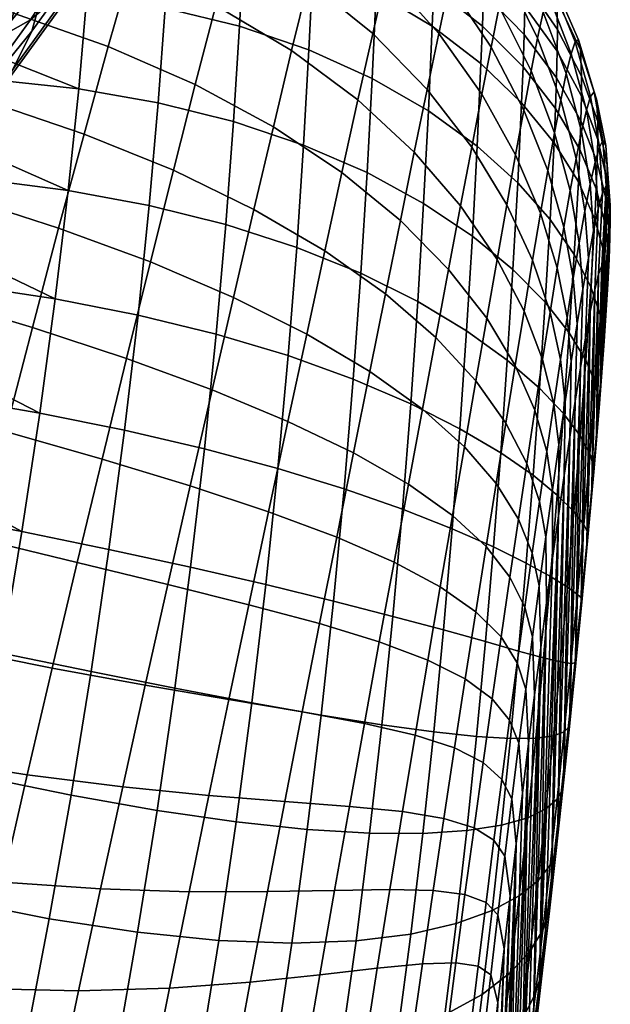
# Model space of a CAD drawing. Extents: x -120 to 2831, y -92 to 75.
# Tile 272 of 643: x 1538 to 1548, y -61 to -43. Entities that reach past the tile are written whole.
import ezdxf

# ---------------------------------------------------------------- set-up
doc = ezdxf.new("R2010")
doc.units = 0
doc.layers.add('GLASS', color=18, linetype='CONTINUOUS')

msp = doc.modelspace()

# ---------------------------------------------------------------- meshes
at = {"layer": 'GLASS'}
mesh = msp.add_polyface(dxfattribs=at)
corners = [(1535.63, -40.033, 23.11), (1533.331, -42.575, 21.414), (1532.812, -41.062, 19.891), (1535.089, -38.544, 21.571), (1535.993, -41.416, 24.721), (1533.679, -43.976, 23.013), (1536.187, -42.683, 26.374), (1533.864, -45.252, 24.66), (1536.224, -43.827, 28.043), (1533.899, -46.399, 26.327), (1537.724, -37.448, 24.829), (1537.163, -35.985, 23.273), (1538.101, -38.814, 26.451), (1538.303, -40.072, 28.111), (1538.343, -41.212, 29.782), (1538.23, -42.269, 31.504), (1536.113, -44.88, 29.768), (1537.952, -43.264, 33.323), (1535.844, -45.865, 31.593), (1537.499, -44.176, 35.221), (1535.404, -46.761, 33.502), (1540.259, -37.372, 29.901), (1540.05, -36.125, 28.234), (1540.301, -38.509, 31.574), (1540.185, -39.569, 33.294), (1539.9, -40.574, 35.107), (1539.434, -41.505, 36.993), (1538.778, -42.339, 38.93), (1536.861, -44.985, 37.175), (1537.929, -43.058, 40.891), (1536.037, -45.67, 39.158), (1536.891, -43.643, 42.846), (1535.029, -46.214, 41.141), (1535.672, -44.08, 44.764), (1533.845, -46.602, 43.092), (1534.287, -44.358, 46.613), (1532.501, -46.823, 44.978), (1541.975, -36.789, 35.134), (1542.093, -35.725, 33.416), (1541.683, -37.805, 36.939), (1541.205, -38.753, 38.813), (1540.532, -39.614, 40.732), (1539.661, -40.367, 42.67), (1538.595, -40.995, 44.597), (1537.344, -41.483, 46.482), (1535.921, -41.819, 48.293), (1534.35, -41.996, 50), (1532.757, -44.471, 48.363), (1542.808, -35.928, 40.676), (1543.297, -34.961, 38.815), (1542.12, -36.816, 42.578), (1541.228, -37.605, 44.493), (1540.137, -38.277, 46.391), (1538.856, -38.817, 48.241), (1537.4, -39.212, 50.013), (1535.792, -39.455, 51.677), (1534.058, -39.544, 53.207), (1532.657, -42.014, 51.578), (1540.154, -36.198, 49.964), (1541.461, -35.608, 48.148), (1538.67, -36.652, 51.698), (1537.029, -36.96, 53.319), (1535.261, -37.119, 54.803), (1533.395, -37.129, 56.131), (1532.229, -39.481, 54.583)]
mesh.append_faces([[corners[k] for k in face] for face in [(0, 1, 2, 3), (4, 5, 1, 0), (6, 7, 5, 4), (8, 9, 7, 6), (10, 0, 3, 11), (12, 4, 0, 10), (13, 6, 4, 12), (14, 8, 6, 13), (15, 16, 8, 14), (17, 18, 16, 15), (19, 20, 18, 17), (21, 13, 12, 22), (23, 14, 13, 21), (24, 15, 14, 23), (25, 17, 15, 24), (26, 19, 17, 25), (27, 28, 19, 26), (29, 30, 28, 27), (31, 32, 30, 29), (33, 34, 32, 31), (35, 36, 34, 33), (37, 24, 23, 38), (39, 25, 24, 37), (40, 26, 25, 39), (41, 27, 26, 40), (42, 29, 27, 41), (43, 31, 29, 42), (44, 33, 31, 43), (45, 35, 33, 44), (46, 47, 35, 45), (48, 40, 39, 49), (50, 41, 40, 48), (51, 42, 41, 50), (52, 43, 42, 51), (53, 44, 43, 52), (54, 45, 44, 53), (55, 46, 45, 54), (56, 57, 46, 55), (58, 53, 52, 59), (60, 54, 53, 58), (61, 55, 54, 60), (62, 56, 55, 61), (63, 64, 56, 62)]])
mesh = msp.add_polyface(dxfattribs=at)
corners = [(1546.896, -42.816, 70.068), (1547.483, -43.63, 70.502), (1547.47, -44.109, 69.657), (1546.883, -43.327, 69.175), (1546.16, -42.029, 69.643), (1546.146, -42.567, 68.71), (1545.279, -41.296, 69.244), (1545.264, -41.856, 68.279), (1547.487, -43.234, 71.381), (1547.923, -44.081, 71.753), (1547.921, -44.443, 70.93), (1546.903, -42.387, 70.995), (1546.169, -41.57, 70.61), (1545.289, -40.81, 70.242), (1547.475, -42.69, 73.18), (1547.906, -43.606, 73.438), (1546.896, -41.773, 72.895), (1546.167, -40.886, 72.596), (1547.44, -42.438, 74.965), (1547.865, -43.419, 75.102), (1546.867, -41.449, 74.793), (1547.386, -42.42, 76.699), (1547.805, -43.458, 76.706), (1546.818, -41.366, 76.652), (1547.315, -42.591, 78.37), (1547.731, -43.674, 78.242), (1546.75, -41.485, 78.459), (1547.228, -42.922, 79.977), (1547.644, -44.035, 79.709), (1546.663, -41.779, 80.209), (1547.126, -43.391, 81.52), (1547.544, -44.517, 81.111), (1546.556, -42.231, 81.897), (1545.826, -41.079, 82.228), (1545.94, -40.65, 80.396), (1546.429, -42.827, 83.519), (1547.008, -43.986, 82.996), (1545.686, -41.672, 83.993), (1546.282, -43.555, 85.066), (1546.875, -44.694, 84.402), (1545.522, -42.418, 85.681), (1544.591, -41.326, 86.216), (1544.776, -40.568, 84.395), (1545.334, -43.306, 87.281), (1546.116, -44.406, 86.532), (1544.377, -42.244, 87.943), (1544.135, -43.31, 89.564), (1545.122, -44.323, 88.783), (1542.969, -42.363, 90.21), (1543.245, -41.26, 88.483), (1542.665, -43.614, 91.811), (1543.868, -44.509, 91.066), (1541.289, -42.799, 92.372), (1541.633, -41.514, 90.688), (1544.197, -42.567, 66.055), (1545.215, -43.177, 66.49), (1545.147, -44.709, 64.93), (1544.127, -44.12, 64.422), (1543.054, -42.042, 65.701), (1542.98, -43.604, 64.012), (1541.803, -41.619, 65.438), (1541.723, -43.177, 63.713), (1546.125, -43.177, 67.823), (1546.862, -43.913, 68.33), (1546.835, -44.565, 67.544), (1546.098, -43.852, 66.992), (1545.242, -42.486, 67.358), (1544.224, -41.864, 66.952), (1543.082, -41.335, 66.619), (1541.833, -40.912, 66.368), (1546.146, -42.567, 68.71), (1546.883, -43.327, 69.175), (1545.264, -41.856, 68.279), (1544.246, -41.222, 67.899)]
mesh.append_faces([[corners[k] for k in face] for face in [(0, 1, 2, 3), (4, 0, 3, 5), (6, 4, 5, 7), (8, 9, 10, 1), (11, 8, 1, 0), (12, 11, 0, 4), (13, 12, 4, 6), (14, 15, 9, 8), (16, 14, 8, 11), (17, 16, 11, 12), (18, 19, 15, 14), (20, 18, 14, 16), (21, 22, 19, 18), (23, 21, 18, 20), (24, 25, 22, 21), (26, 24, 21, 23), (27, 28, 25, 24), (29, 27, 24, 26), (30, 31, 28, 27), (32, 30, 27, 29), (33, 32, 29, 34), (35, 36, 30, 32), (37, 35, 32, 33), (38, 39, 36, 35), (40, 38, 35, 37), (41, 40, 37, 42), (43, 44, 38, 40), (45, 43, 40, 41), (46, 47, 43, 45), (48, 46, 45, 49), (50, 51, 46, 48), (52, 50, 48, 53), (54, 55, 56, 57), (58, 54, 57, 59), (60, 58, 59, 61), (62, 63, 64, 65), (66, 62, 65, 55), (67, 66, 55, 54), (68, 67, 54, 58), (69, 68, 58, 60), (70, 71, 63, 62), (72, 70, 62, 66), (73, 72, 66, 67)]])
mesh = msp.add_polyface(dxfattribs=at)
corners = [(1540.917, -44.229, 93.91), (1542.335, -44.996, 93.272), (1542.665, -43.614, 91.811), (1541.289, -42.799, 92.372), (1539.34, -43.54, 94.323), (1539.755, -42.085, 92.723), (1537.624, -42.937, 94.5), (1538.08, -41.481, 92.852), (1540.521, -45.784, 95.29), (1541.982, -46.494, 94.585), (1538.901, -45.129, 95.761), (1537.143, -44.534, 95.985), (1535.273, -44.001, 95.973), (1535.794, -42.42, 94.451), (1540.104, -47.446, 96.504), (1541.61, -48.089, 95.741), (1538.441, -46.834, 97.027), (1536.641, -46.256, 97.297), (1534.732, -45.713, 97.324), (1539.672, -49.198, 97.546), (1541.223, -49.765, 96.738), (1537.965, -48.636, 98.114), (1536.124, -48.083, 98.427), (1534.178, -47.537, 98.495), (1535.597, -49.995, 99.368), (1537.477, -50.517, 99.016), (1533.615, -49.456, 99.477), (1539.881, -48.411, 59.44), (1541.296, -48.755, 59.736), (1541.083, -50.832, 58.834), (1539.637, -50.496, 58.495), (1538.38, -48.116, 59.311), (1538.099, -50.185, 58.339), (1541.472, -46.771, 60.854), (1542.757, -47.183, 61.264), (1542.603, -49.144, 60.208), (1540.085, -46.426, 60.601), (1538.616, -46.15, 60.494), (1540.248, -44.565, 61.966), (1541.614, -44.904, 62.182), (1538.806, -44.31, 61.877), (1540.373, -42.85, 63.527), (1541.723, -43.177, 63.713), (1538.951, -42.618, 63.445), (1540.463, -41.304, 65.268), (1541.803, -41.619, 65.438), (1531.633, -42.312, 94.669), (1531.332, -43.077, 95.435), (1535.386, -46.681, 59.978), (1535.535, -45.753, 60.593), (1535.67, -44.855, 61.255), (1535.79, -43.989, 61.962), (1535.048, -48.619, 58.891), (1535.224, -47.638, 59.41), (1535.895, -43.158, 62.712), (1535.984, -42.365, 63.503), (1534.859, -49.623, 58.423), (1534.859, -49.623, 58.423), (1528.489, -49.091, 58.612), (1535.048, -48.619, 58.891), (1528.596, -45.176, 60.906), (1535.535, -45.753, 60.593), (1535.386, -46.681, 59.978), (1528.544, -47.06, 59.669), (1535.224, -47.638, 59.41), (1535.67, -44.855, 61.255), (1528.644, -43.459, 62.295), (1535.895, -43.158, 62.712), (1535.79, -43.989, 61.962), (1528.689, -41.924, 63.805), (1535.984, -42.365, 63.503)]
mesh.append_faces([[corners[k] for k in face] for face in [(0, 1, 2, 3), (4, 0, 3, 5), (6, 4, 5, 7), (8, 9, 1, 0), (10, 8, 0, 4), (11, 10, 4, 6), (12, 11, 6, 13), (14, 15, 9, 8), (16, 14, 8, 10), (17, 16, 10, 11), (18, 17, 11, 12), (19, 20, 15, 14), (21, 19, 14, 16), (22, 21, 16, 17), (23, 22, 17, 18), (24, 25, 21, 22), (26, 24, 22, 23), (27, 28, 29, 30), (31, 27, 30, 32), (33, 34, 35, 28), (36, 33, 28, 27), (37, 36, 27, 31), (38, 39, 33, 36), (40, 38, 36, 37), (41, 42, 39, 38), (43, 41, 38, 40), (44, 45, 42, 41), (13, 46, 47, 12), (31, 48, 49, 37), (37, 50, 51, 40), (32, 52, 53, 31), (40, 54, 55, 43), (32, 56, 52, 52), (31, 53, 48, 48), (37, 49, 50, 50), (54, 40, 51, 51), (57, 58, 59, 59), (60, 61, 62, 62), (63, 62, 64, 64), (59, 63, 64, 64), (61, 60, 65, 65), (66, 67, 68, 68), (67, 69, 70, 70)]])
mesh = msp.add_polyface(dxfattribs=at)
corners = [(1547.433, -45.107, 82.448), (1547.718, -46.153, 81.896), (1547.824, -45.57, 80.686), (1547.544, -44.517, 81.111), (1547.008, -43.986, 82.996), (1547.126, -43.391, 81.52), (1547.311, -45.792, 83.719), (1547.603, -46.817, 83.047), (1546.875, -44.694, 84.402), (1547.481, -47.553, 84.138), (1547.659, -48.451, 83.398), (1547.773, -47.744, 82.405), (1547.177, -46.564, 84.925), (1546.727, -45.505, 85.734), (1546.116, -44.406, 86.532), (1546.282, -43.555, 85.066), (1547.034, -47.415, 86.061), (1547.352, -48.355, 85.169), (1546.565, -46.41, 86.987), (1545.931, -45.369, 87.909), (1545.122, -44.323, 88.783), (1545.334, -43.306, 87.281), (1546.39, -47.401, 88.159), (1546.88, -48.337, 87.128), (1545.729, -46.432, 89.191), (1544.89, -45.458, 90.177), (1543.868, -44.509, 91.066), (1544.135, -43.31, 89.564), (1545.511, -47.585, 90.373), (1546.202, -48.468, 89.244), (1544.638, -46.696, 91.456), (1543.578, -45.826, 92.439), (1542.335, -44.996, 93.272), (1542.665, -43.614, 91.811), (1543.268, -47.246, 93.677), (1544.368, -48.026, 92.614), (1541.982, -46.494, 94.585), (1541.61, -48.089, 95.741), (1542.94, -48.754, 94.773), (1545.059, -46.387, 63.61), (1545.942, -46.981, 64.303), (1545.838, -48.697, 63.317), (1544.953, -48.165, 62.517), (1544.036, -45.828, 63.013), (1543.922, -47.653, 61.824), (1542.882, -45.328, 62.532), (1542.757, -47.183, 61.264), (1541.614, -44.904, 62.182), (1541.472, -46.771, 60.854), (1547.351, -46.676, 66.861), (1547.791, -47.312, 67.565), (1547.699, -48.732, 66.681), (1547.261, -48.178, 65.866), (1546.765, -46.014, 66.172), (1546.676, -47.587, 65.064), (1546.029, -45.349, 65.521), (1545.147, -44.709, 64.93), (1544.127, -44.12, 64.422), (1542.98, -43.604, 64.012), (1541.723, -43.177, 63.713), (1547.423, -45.288, 68.125), (1547.864, -45.997, 68.718), (1546.835, -44.565, 67.544), (1546.098, -43.852, 66.992), (1545.215, -43.177, 66.49), (1547.45, -44.665, 68.861), (1547.891, -45.409, 69.398), (1546.862, -43.913, 68.33), (1547.47, -44.109, 69.657), (1547.91, -44.887, 70.139), (1546.883, -43.327, 69.175)]
mesh.append_faces([[corners[k] for k in face] for face in [(0, 1, 2, 3), (4, 0, 3, 5), (6, 7, 1, 0), (8, 6, 0, 4), (9, 10, 11, 7), (12, 9, 7, 6), (13, 12, 6, 8), (14, 13, 8, 15), (16, 17, 9, 12), (18, 16, 12, 13), (19, 18, 13, 14), (20, 19, 14, 21), (22, 23, 16, 18), (24, 22, 18, 19), (25, 24, 19, 20), (26, 25, 20, 27), (28, 29, 22, 24), (30, 28, 24, 25), (31, 30, 25, 26), (32, 31, 26, 33), (34, 35, 30, 31), (36, 34, 31, 32), (37, 38, 34, 36), (39, 40, 41, 42), (43, 39, 42, 44), (45, 43, 44, 46), (47, 45, 46, 48), (49, 50, 51, 52), (53, 49, 52, 54), (55, 53, 54, 40), (56, 55, 40, 39), (57, 56, 39, 43), (58, 57, 43, 45), (59, 58, 45, 47), (60, 61, 50, 49), (62, 60, 49, 53), (63, 62, 53, 55), (64, 63, 55, 56), (65, 66, 61, 60), (67, 65, 60, 62), (68, 69, 66, 65), (70, 68, 65, 67)]])
mesh = msp.add_polyface(dxfattribs=at)
corners = [(1548.384, -45.978, 71.715), (1548.444, -46.673, 72.058), (1548.437, -47.002, 71.463), (1548.376, -46.346, 71.051), (1548.217, -45.231, 71.337), (1548.207, -45.639, 70.608), (1547.921, -44.443, 70.93), (1547.91, -44.887, 70.139), (1547.483, -43.63, 70.502), (1547.47, -44.109, 69.657), (1548.384, -45.687, 72.41), (1548.443, -46.417, 72.683), (1548.218, -44.905, 72.099), (1547.923, -44.081, 71.753), (1548.36, -45.334, 73.837), (1548.418, -46.116, 73.972), (1548.196, -44.495, 73.659), (1547.906, -43.606, 73.438), (1548.311, -45.248, 75.246), (1548.369, -46.062, 75.252), (1548.15, -44.363, 75.197), (1547.865, -43.419, 75.102), (1548.246, -45.366, 76.598), (1548.303, -46.201, 76.486), (1548.087, -44.448, 76.672), (1547.805, -43.458, 76.706), (1548.167, -45.64, 77.882), (1548.226, -46.487, 77.661), (1548.01, -44.699, 78.078), (1547.731, -43.674, 78.242), (1548.079, -46.035, 79.101), (1548.139, -46.886, 78.778), (1547.922, -45.081, 79.414), (1547.644, -44.035, 79.709), (1547.984, -46.526, 80.259), (1548.046, -47.376, 79.839), (1547.824, -45.57, 80.686), (1547.544, -44.517, 81.111), (1547.881, -47.1, 81.36), (1547.947, -47.94, 80.848), (1547.718, -46.153, 81.896), (1547.603, -46.817, 83.047), (1547.773, -47.744, 82.405), (1548.163, -46.669, 69.304), (1548.334, -47.289, 69.87), (1548.264, -48.424, 68.939), (1548.09, -47.899, 68.263), (1547.864, -45.997, 68.718), (1547.791, -47.312, 67.565), (1548.359, -46.787, 70.432), (1548.421, -47.398, 70.91), (1548.398, -47.851, 70.41), (1548.189, -46.122, 69.926), (1547.891, -45.409, 69.398), (1548.376, -46.346, 71.051), (1548.437, -47.002, 71.463), (1548.207, -45.639, 70.608), (1547.91, -44.887, 70.139), (1548.358, -47.937, 72.662), (1548.352, -48.185, 72.211), (1548.334, -47.53, 74.145), (1548.356, -47.746, 73.14), (1548.291, -47.517, 75.172), (1548.232, -47.67, 76.188), (1548.161, -47.955, 77.174), (1548.081, -48.346, 78.123)]
mesh.append_faces([[corners[k] for k in face] for face in [(0, 1, 2, 3), (4, 0, 3, 5), (6, 4, 5, 7), (8, 6, 7, 9), (10, 11, 1, 0), (12, 10, 0, 4), (13, 12, 4, 6), (14, 15, 11, 10), (16, 14, 10, 12), (17, 16, 12, 13), (18, 19, 15, 14), (20, 18, 14, 16), (21, 20, 16, 17), (22, 23, 19, 18), (24, 22, 18, 20), (25, 24, 20, 21), (26, 27, 23, 22), (28, 26, 22, 24), (29, 28, 24, 25), (30, 31, 27, 26), (32, 30, 26, 28), (33, 32, 28, 29), (34, 35, 31, 30), (36, 34, 30, 32), (37, 36, 32, 33), (38, 39, 35, 34), (40, 38, 34, 36), (41, 42, 38, 40), (43, 44, 45, 46), (47, 43, 46, 48), (49, 50, 51, 44), (52, 49, 44, 43), (53, 52, 43, 47), (54, 55, 50, 49), (56, 54, 49, 52), (57, 56, 52, 53), (58, 59, 2, 1), (60, 61, 11, 15), (62, 60, 15, 19), (61, 58, 1, 11), (19, 23, 63, 62), (23, 27, 64, 63), (65, 64, 27, 31)]])
mesh = msp.add_polyface(dxfattribs=at)
corners = [(1547.352, -48.355, 85.169), (1547.541, -49.213, 84.339), (1547.659, -48.451, 83.398), (1547.481, -47.553, 84.138), (1547.418, -50.026, 85.228), (1547.511, -50.759, 84.406), (1547.625, -49.983, 83.585), (1547.216, -49.217, 86.14), (1546.88, -48.337, 87.128), (1547.034, -47.415, 86.061), (1547.292, -50.885, 86.066), (1547.395, -51.576, 85.182), (1547.075, -50.133, 87.051), (1546.718, -49.323, 88.121), (1546.202, -48.468, 89.244), (1546.39, -47.401, 88.159), (1547.161, -51.786, 86.852), (1547.276, -52.43, 85.914), (1546.928, -51.097, 87.9), (1546.549, -50.367, 89.041), (1546.004, -49.603, 90.239), (1545.28, -48.817, 91.449), (1545.511, -47.585, 90.373), (1544.368, -48.026, 92.614), (1544.638, -46.696, 91.456), (1546.776, -52.107, 88.686), (1547.028, -52.726, 87.587), (1546.372, -51.463, 89.884), (1545.797, -50.797, 91.143), (1545.036, -50.118, 92.416), (1544.084, -49.434, 93.645), (1542.94, -48.754, 94.773), (1543.268, -47.246, 93.677), (1545.582, -52.044, 91.954), (1546.19, -52.604, 90.65), (1544.783, -51.477, 93.272), (1543.789, -50.907, 94.548), (1542.599, -50.336, 95.722), (1541.223, -49.765, 96.738), (1541.61, -48.089, 95.741), (1543.484, -52.434, 95.32), (1544.522, -52.885, 94.015), (1542.248, -51.976, 96.523), (1546.457, -50.908, 63.523), (1547.044, -51.314, 64.544), (1546.918, -52.905, 64.153), (1546.326, -52.612, 63.038), (1545.718, -50.47, 62.541), (1545.579, -52.281, 61.959), (1544.825, -50.018, 61.637), (1544.675, -51.925, 60.96), (1543.784, -49.57, 60.849), (1543.618, -51.557, 60.084), (1542.603, -49.144, 60.208), (1542.416, -51.189, 59.368), (1547.158, -49.734, 65.106), (1547.596, -50.195, 66.028), (1547.482, -51.673, 65.564), (1546.574, -49.228, 64.191), (1545.838, -48.697, 63.317), (1544.953, -48.165, 62.517), (1543.922, -47.653, 61.824), (1542.757, -47.183, 61.264), (1547.261, -48.178, 65.866), (1547.699, -48.732, 66.681), (1546.676, -47.587, 65.064), (1545.942, -46.981, 64.303), (1547.396, -52.818, 83.667), (1547.502, -52.05, 82.989)]
mesh.append_faces([[corners[k] for k in face] for face in [(0, 1, 2, 3), (4, 5, 6, 1), (7, 4, 1, 0), (8, 7, 0, 9), (10, 11, 5, 4), (12, 10, 4, 7), (13, 12, 7, 8), (14, 13, 8, 15), (16, 17, 11, 10), (18, 16, 10, 12), (19, 18, 12, 13), (20, 19, 13, 14), (21, 20, 14, 22), (23, 21, 22, 24), (25, 26, 16, 18), (27, 25, 18, 19), (28, 27, 19, 20), (29, 28, 20, 21), (30, 29, 21, 23), (31, 30, 23, 32), (33, 34, 27, 28), (35, 33, 28, 29), (36, 35, 29, 30), (37, 36, 30, 31), (38, 37, 31, 39), (40, 41, 35, 36), (42, 40, 36, 37), (43, 44, 45, 46), (47, 43, 46, 48), (49, 47, 48, 50), (51, 49, 50, 52), (53, 51, 52, 54), (55, 56, 57, 44), (58, 55, 44, 43), (59, 58, 43, 47), (60, 59, 47, 49), (61, 60, 49, 51), (62, 61, 51, 53), (63, 64, 56, 55), (65, 63, 55, 58), (66, 65, 58, 59), (5, 11, 67, 68)]])
mesh = msp.add_polyface(dxfattribs=at)
corners = [(1547.773, -47.744, 82.405), (1547.843, -48.568, 81.807), (1547.947, -47.94, 80.848), (1547.881, -47.1, 81.36), (1547.659, -48.451, 83.398), (1547.736, -49.251, 82.719), (1547.541, -49.213, 84.339), (1547.625, -49.983, 83.585), (1548.073, -50.927, 67.784), (1548.149, -51.187, 68.584), (1548.043, -52.369, 68.338), (1547.963, -52.203, 67.48), (1547.896, -50.596, 66.928), (1547.784, -51.971, 66.552), (1547.596, -50.195, 66.028), (1547.482, -51.673, 65.564), (1548.174, -49.658, 68.256), (1548.246, -50.015, 68.987), (1547.999, -49.229, 67.484), (1547.699, -48.732, 66.681), (1548.264, -48.424, 68.939), (1548.332, -48.884, 69.584), (1548.09, -47.899, 68.263), (1547.791, -47.312, 67.565), (1548.334, -47.289, 69.87), (1548.398, -47.851, 70.41), (1547.994, -48.821, 79.033), (1548.081, -48.346, 78.123), (1548.139, -46.886, 78.778), (1548.046, -47.376, 79.839), (1547.807, -49.968, 80.731), (1547.903, -49.365, 79.901), (1547.708, -50.621, 81.521), (1547.606, -51.316, 82.273), (1547.502, -52.05, 82.989), (1547.511, -50.759, 84.406), (1548.111, -51.549, 70.039), (1548.018, -52.561, 69.874), (1548.196, -50.568, 70.336), (1548.322, -48.834, 71.415), (1548.268, -49.647, 70.789), (1548.341, -48.485, 71.793), (1548.421, -47.398, 70.91), (1548.352, -48.185, 72.211), (1548.437, -47.002, 71.463), (1548.196, -50.568, 70.336), (1548.232, -47.67, 76.188), (1548.111, -51.549, 70.039), (1548.161, -47.955, 77.174), (1548.018, -52.561, 69.874), (1548.081, -48.346, 78.123), (1547.918, -53.584, 69.82), (1548.322, -48.834, 71.415), (1548.341, -48.485, 71.793), (1548.356, -47.746, 73.14), (1548.268, -49.647, 70.789), (1548.334, -47.53, 74.145), (1548.291, -47.517, 75.172), (1547.815, -54.607, 69.86), (1547.994, -48.821, 79.033), (1548.358, -47.937, 72.662), (1548.352, -48.185, 72.211), (1547.903, -49.365, 79.901), (1547.807, -49.968, 80.731), (1547.708, -55.625, 69.981), (1547.6, -56.631, 70.17), (1547.708, -50.621, 81.521)]
mesh.append_faces([[corners[k] for k in face] for face in [(0, 1, 2, 3), (4, 5, 1, 0), (6, 7, 5, 4), (8, 9, 10, 11), (12, 8, 11, 13), (14, 12, 13, 15), (16, 17, 9, 8), (18, 16, 8, 12), (19, 18, 12, 14), (20, 21, 17, 16), (22, 20, 16, 18), (23, 22, 18, 19), (24, 25, 21, 20), (26, 27, 28, 29), (30, 31, 2, 1), (31, 26, 29, 2), (32, 30, 1, 5), (33, 32, 5, 7), (34, 33, 7, 35), (36, 37, 10, 9), (38, 36, 9, 17), (39, 40, 21, 25), (41, 39, 25, 42), (40, 38, 17, 21), (43, 41, 42, 44), (45, 46, 47, 47), (47, 48, 49, 49), (49, 50, 51, 51), (52, 53, 54, 54), (55, 52, 56, 56), (55, 57, 45, 45), (58, 51, 59, 59), (60, 53, 61, 61), (54, 53, 60, 60), (52, 54, 56, 56), (56, 57, 55, 55), (57, 46, 45, 45), (47, 46, 48, 48), (49, 48, 50, 50), (50, 59, 51, 51), (59, 62, 58, 58), (63, 64, 62, 62), (65, 63, 66, 66)]])
mesh = msp.add_polyface(dxfattribs=at)
corners = [(1540.825, -51.506, 97.569), (1542.248, -51.976, 96.523), (1542.599, -50.336, 95.722), (1541.223, -49.765, 96.738), (1539.228, -51.02, 98.412), (1539.672, -49.198, 97.546), (1537.477, -50.517, 99.016), (1537.965, -48.636, 98.114), (1540.419, -53.295, 98.236), (1541.89, -53.66, 97.174), (1538.777, -52.896, 99.098), (1536.984, -52.457, 99.729), (1535.066, -51.975, 100.115), (1535.597, -49.995, 99.368), (1533.05, -51.452, 100.266), (1533.615, -49.456, 99.477), (1540.01, -55.118, 98.736), (1541.527, -55.377, 97.675), (1538.323, -54.809, 99.606), (1536.489, -54.44, 100.254), (1534.534, -54.004, 100.667), (1532.487, -53.504, 100.856), (1541.165, -57.114, 98.029), (1542.54, -57.224, 96.844), (1542.857, -55.602, 96.467), (1539.602, -56.961, 99.072), (1537.871, -56.744, 99.935), (1535.998, -56.447, 100.588), (1534.008, -56.064, 101.022), (1531.931, -55.596, 101.245), (1537.426, -58.684, 100.087), (1539.198, -58.81, 99.246), (1535.514, -58.463, 100.735), (1533.492, -58.137, 101.18), (1540.548, -55.173, 57.702), (1541.944, -55.437, 58.342), (1541.66, -57.595, 58.157), (1540.226, -57.386, 57.476), (1539.028, -54.87, 57.277), (1538.666, -57.109, 57.012), (1537.409, -54.537, 57.059), (1537.004, -56.771, 56.759), (1540.834, -52.98, 58.156), (1542.197, -53.294, 58.745), (1539.352, -52.658, 57.772), (1537.775, -52.333, 57.587), (1541.083, -50.832, 58.834), (1542.416, -51.189, 59.368), (1539.637, -50.496, 58.495), (1538.099, -50.185, 58.339), (1541.296, -48.755, 59.736), (1542.603, -49.144, 60.208), (1536.564, -59.012, 56.686), (1533.231, -57.063, 56.608), (1533.492, -55.975, 56.707), (1533.745, -54.89, 56.86), (1533.989, -53.813, 57.067), (1534.659, -50.647, 58.005), (1534.859, -49.623, 58.423), (1534.223, -52.745, 57.327), (1534.446, -51.689, 57.64), (1532.961, -58.153, 56.562), (1534.659, -50.647, 58.005), (1528.489, -49.091, 58.612), (1534.859, -49.623, 58.423), (1528.432, -51.242, 57.76), (1534.446, -51.689, 57.64)]
mesh.append_faces([[corners[k] for k in face] for face in [(0, 1, 2, 3), (4, 0, 3, 5), (6, 4, 5, 7), (8, 9, 1, 0), (10, 8, 0, 4), (11, 10, 4, 6), (12, 11, 6, 13), (14, 12, 13, 15), (16, 17, 9, 8), (18, 16, 8, 10), (19, 18, 10, 11), (20, 19, 11, 12), (21, 20, 12, 14), (22, 23, 24, 17), (25, 22, 17, 16), (26, 25, 16, 18), (27, 26, 18, 19), (28, 27, 19, 20), (29, 28, 20, 21), (30, 31, 25, 26), (32, 30, 26, 27), (33, 32, 27, 28), (34, 35, 36, 37), (38, 34, 37, 39), (40, 38, 39, 41), (42, 43, 35, 34), (44, 42, 34, 38), (45, 44, 38, 40), (46, 47, 43, 42), (48, 46, 42, 44), (49, 48, 44, 45), (50, 51, 47, 46), (52, 53, 54, 41), (41, 55, 56, 40), (45, 57, 58, 49), (40, 59, 60, 45), (52, 61, 53, 53), (41, 54, 55, 55), (57, 45, 60, 60), (59, 40, 56, 56), (62, 63, 64, 64), (65, 62, 66, 66)]])
mesh = msp.add_polyface(dxfattribs=at)
corners = [(1547.028, -52.726, 87.587), (1547.156, -53.318, 86.601), (1547.276, -52.43, 85.914), (1547.161, -51.786, 86.852), (1546.893, -53.702, 88.268), (1547.033, -54.239, 87.243), (1546.621, -53.157, 89.409), (1546.776, -52.107, 88.686), (1546.755, -54.711, 88.897), (1546.91, -55.19, 87.84), (1547.48, -57.183, 67.444), (1547.581, -57, 68.442), (1547.461, -58.115, 68.67), (1547.351, -58.381, 67.658), (1547.606, -55.964, 67.31), (1547.701, -55.866, 68.286), (1547.411, -56.037, 66.229), (1547.276, -57.359, 66.336), (1547.092, -56.079, 65.056), (1546.946, -57.52, 65.13), (1547.729, -54.726, 67.263), (1547.818, -54.714, 68.208), (1547.541, -54.696, 66.221), (1547.23, -54.621, 65.096), (1546.781, -54.498, 63.916), (1546.632, -56.083, 63.821), (1547.848, -53.471, 67.314), (1547.932, -53.547, 68.22), (1547.665, -53.339, 66.323), (1547.361, -53.15, 65.261), (1546.918, -52.905, 64.153), (1547.963, -52.203, 67.48), (1548.043, -52.369, 68.338), (1547.784, -51.971, 66.552), (1547.482, -51.673, 65.564), (1547.044, -51.314, 64.544), (1547.395, -51.576, 85.182), (1547.289, -53.616, 84.308), (1547.396, -52.818, 83.667), (1547.181, -54.443, 84.912), (1547.071, -55.295, 85.479), (1546.85, -57.072, 86.497), (1546.961, -56.172, 86.008), (1546.785, -56.17, 88.389), (1547.6, -56.631, 70.17), (1547.49, -57.623, 70.422), (1547.815, -54.607, 69.86), (1547.708, -55.625, 69.981), (1547.918, -53.584, 69.82), (1548.018, -52.561, 69.874), (1547.269, -59.559, 71.086), (1547.38, -58.6, 70.729), (1547.502, -52.05, 82.989), (1547.157, -60.5, 71.49), (1547.047, -61.421, 71.938), (1547.289, -53.616, 84.308), (1547.6, -56.631, 70.17), (1547.708, -55.625, 69.981), (1547.807, -49.968, 80.731), (1547.708, -50.621, 81.521), (1547.49, -57.623, 70.422), (1547.606, -51.316, 82.273), (1547.903, -49.365, 79.901), (1547.815, -54.607, 69.86), (1547.396, -52.818, 83.667), (1547.181, -54.443, 84.912), (1546.826, -63.197, 72.955), (1547.071, -55.295, 85.479), (1546.961, -56.172, 86.008)]
mesh.append_faces([[corners[k] for k in face] for face in [(0, 1, 2, 3), (4, 5, 1, 0), (6, 4, 0, 7), (8, 9, 5, 4), (10, 11, 12, 13), (14, 15, 11, 10), (16, 14, 10, 17), (18, 16, 17, 19), (20, 21, 15, 14), (22, 20, 14, 16), (23, 22, 16, 18), (24, 23, 18, 25), (26, 27, 21, 20), (28, 26, 20, 22), (29, 28, 22, 23), (30, 29, 23, 24), (31, 32, 27, 26), (33, 31, 26, 28), (34, 33, 28, 29), (35, 34, 29, 30), (36, 2, 37, 38), (39, 37, 2, 1), (40, 39, 1, 5), (41, 42, 9, 43), (42, 40, 5, 9), (44, 45, 12, 11), (46, 47, 15, 21), (48, 46, 21, 27), (47, 44, 11, 15), (49, 48, 27, 32), (50, 51, 52, 52), (53, 50, 52, 52), (54, 53, 55, 55), (56, 57, 58, 58), (59, 60, 56, 56), (51, 60, 61, 61), (62, 57, 63, 63), (59, 61, 60, 60), (52, 51, 61, 61), (64, 53, 52, 52), (53, 64, 55, 55), (55, 65, 54, 54), (66, 67, 68, 68)]])
mesh = msp.add_polyface(dxfattribs=at)
corners = [(1546.19, -52.604, 90.65), (1546.621, -53.157, 89.409), (1546.776, -52.107, 88.686), (1546.372, -51.463, 89.884), (1546.462, -54.244, 90.068), (1546.755, -54.711, 88.897), (1546.893, -53.702, 88.268), (1546.004, -53.786, 91.337), (1545.361, -53.334, 92.669), (1545.582, -52.044, 91.954), (1544.522, -52.885, 94.015), (1544.783, -51.477, 93.272), (1546.615, -55.753, 89.47), (1546.785, -56.17, 88.389), (1546.91, -55.19, 87.84), (1546.301, -55.365, 90.661), (1545.814, -55.004, 91.945), (1545.135, -54.663, 93.289), (1544.255, -54.333, 94.645), (1543.172, -54.002, 95.959), (1543.484, -52.434, 95.32), (1541.89, -53.66, 97.174), (1542.248, -51.976, 96.523), (1546.474, -56.825, 89.987), (1546.659, -57.178, 88.889), (1546.138, -56.518, 91.187), (1545.621, -56.253, 92.473), (1544.906, -56.023, 93.813), (1543.985, -55.811, 95.161), (1542.857, -55.602, 96.467), (1541.527, -55.377, 97.675), (1546.332, -57.926, 90.446), (1546.532, -58.214, 89.337), (1545.973, -57.7, 91.645), (1545.427, -57.532, 92.92), (1544.676, -57.409, 94.241), (1543.714, -57.314, 95.564), (1542.54, -57.224, 96.844), (1546.632, -56.083, 63.821), (1547.092, -56.079, 65.056), (1546.946, -57.52, 65.13), (1546.473, -57.654, 63.858), (1546.018, -56.046, 62.566), (1545.841, -57.753, 62.562), (1545.242, -55.964, 61.341), (1545.044, -57.805, 61.293), (1544.302, -55.835, 60.197), (1544.079, -57.801, 60.103), (1543.2, -55.659, 59.183), (1542.948, -57.732, 59.043), (1541.944, -55.437, 58.342), (1541.66, -57.595, 58.157), (1546.18, -54.328, 62.722), (1546.781, -54.498, 63.916), (1545.421, -54.117, 61.561), (1544.501, -53.87, 60.481), (1543.424, -53.593, 59.53), (1542.197, -53.294, 58.745), (1546.326, -52.612, 63.038), (1546.918, -52.905, 64.153), (1545.579, -52.281, 61.959), (1544.675, -51.925, 60.96), (1543.618, -51.557, 60.084), (1542.416, -51.189, 59.368), (1546.739, -57.993, 86.944), (1546.85, -57.072, 86.497)]
mesh.append_faces([[corners[k] for k in face] for face in [(0, 1, 2, 3), (4, 5, 6, 1), (7, 4, 1, 0), (8, 7, 0, 9), (10, 8, 9, 11), (12, 13, 14, 5), (15, 12, 5, 4), (16, 15, 4, 7), (17, 16, 7, 8), (18, 17, 8, 10), (19, 18, 10, 20), (21, 19, 20, 22), (23, 24, 13, 12), (25, 23, 12, 15), (26, 25, 15, 16), (27, 26, 16, 17), (28, 27, 17, 18), (29, 28, 18, 19), (30, 29, 19, 21), (31, 32, 24, 23), (33, 31, 23, 25), (34, 33, 25, 26), (35, 34, 26, 27), (36, 35, 27, 28), (37, 36, 28, 29), (38, 39, 40, 41), (42, 38, 41, 43), (44, 42, 43, 45), (46, 44, 45, 47), (48, 46, 47, 49), (50, 48, 49, 51), (52, 53, 38, 42), (54, 52, 42, 44), (55, 54, 44, 46), (56, 55, 46, 48), (57, 56, 48, 50), (58, 59, 53, 52), (60, 58, 52, 54), (61, 60, 54, 55), (62, 61, 55, 56), (63, 62, 56, 57), (64, 65, 13, 24)]])
mesh = msp.add_polyface(dxfattribs=at)
corners = [(1546.19, -59.055, 90.844), (1546.405, -59.276, 89.732), (1546.532, -58.214, 89.337), (1546.332, -57.926, 90.446), (1545.808, -58.91, 92.033), (1545.973, -57.7, 91.645), (1546.047, -60.212, 91.177), (1546.278, -60.364, 90.068), (1545.904, -61.397, 91.44), (1546.151, -61.479, 90.341), (1546.951, -61.83, 68.717), (1547.092, -61.332, 69.718), (1546.968, -62.358, 70.177), (1546.815, -62.926, 69.195), (1546.694, -62.391, 67.62), (1546.54, -63.57, 68.13), (1547.086, -60.707, 68.299), (1547.215, -60.282, 69.312), (1546.845, -61.178, 67.182), (1546.466, -61.684, 65.972), (1546.293, -63.002, 66.439), (1545.93, -62.202, 64.698), (1545.731, -63.637, 65.199), (1547.22, -59.556, 67.945), (1547.339, -59.209, 68.961), (1546.992, -59.933, 66.818), (1546.632, -60.327, 65.595), (1546.12, -60.721, 64.303), (1547.351, -58.381, 67.658), (1547.461, -58.115, 68.67), (1547.136, -58.659, 66.535), (1546.793, -58.937, 65.312), (1546.302, -59.203, 64.021), (1547.276, -57.359, 66.336), (1547.48, -57.183, 67.444), (1546.946, -57.52, 65.13), (1546.473, -57.654, 63.858), (1546.628, -58.933, 87.348), (1546.739, -57.993, 86.944), (1546.659, -57.178, 88.889), (1546.517, -59.893, 87.706), (1546.407, -60.869, 88.012), (1546.189, -62.868, 88.454), (1546.297, -61.862, 88.264), (1546.024, -62.62, 90.543), (1547.047, -61.421, 71.938), (1546.936, -62.32, 72.426), (1546.844, -63.359, 70.686), (1547.269, -59.559, 71.086), (1547.157, -60.5, 71.49), (1547.38, -58.6, 70.729), (1547.49, -57.623, 70.422), (1546.936, -62.32, 72.426), (1547.047, -61.421, 71.938), (1547.181, -54.443, 84.912), (1546.826, -63.197, 72.955), (1546.961, -56.172, 86.008), (1546.716, -64.05, 73.522), (1546.608, -64.876, 74.126), (1546.501, -65.675, 74.768), (1546.739, -57.993, 86.944), (1546.395, -66.442, 75.446), (1546.189, -67.872, 76.913), (1546.517, -59.893, 87.706), (1546.407, -60.869, 88.012), (1546.291, -67.176, 76.161), (1546.628, -58.933, 87.348), (1546.85, -57.072, 86.497), (1547.071, -55.295, 85.479)]
mesh.append_faces([[corners[k] for k in face] for face in [(0, 1, 2, 3), (4, 0, 3, 5), (6, 7, 1, 0), (8, 9, 7, 6), (10, 11, 12, 13), (14, 10, 13, 15), (16, 17, 11, 10), (18, 16, 10, 14), (19, 18, 14, 20), (21, 19, 20, 22), (23, 24, 17, 16), (25, 23, 16, 18), (26, 25, 18, 19), (27, 26, 19, 21), (28, 29, 24, 23), (30, 28, 23, 25), (31, 30, 25, 26), (32, 31, 26, 27), (33, 34, 28, 30), (35, 33, 30, 31), (36, 35, 31, 32), (37, 38, 39, 2), (40, 37, 2, 1), (41, 40, 1, 7), (42, 43, 9, 44), (43, 41, 7, 9), (45, 46, 47, 12), (48, 49, 11, 17), (50, 48, 17, 24), (49, 45, 12, 11), (51, 50, 24, 29), (52, 53, 54, 54), (54, 55, 52, 52), (56, 57, 55, 55), (57, 56, 58, 58), (59, 58, 60, 60), (61, 59, 60, 60), (62, 63, 64, 64), (65, 66, 63, 63), (67, 58, 56, 56), (58, 67, 60, 60), (61, 60, 66, 66), (54, 68, 55, 55)]])
mesh = msp.add_polyface(dxfattribs=at)
corners = [(1536.99, -60.617, 100.066), (1538.802, -60.655, 99.26), (1539.198, -58.81, 99.246), (1537.426, -58.684, 100.087), (1535.044, -60.472, 100.696), (1535.514, -58.463, 100.735), (1532.993, -60.207, 101.142), (1533.492, -58.137, 101.18), (1530.865, -59.825, 101.414), (1531.389, -57.709, 101.431), (1536.57, -62.531, 99.875), (1538.418, -62.485, 99.117), (1534.592, -62.459, 100.475), (1532.513, -62.257, 100.913), (1530.364, -61.926, 101.197), (1536.169, -64.413, 99.518), (1538.05, -64.29, 98.82), (1534.162, -64.411, 100.077), (1532.06, -64.271, 100.494), (1529.892, -63.995, 100.781), (1537.702, -66.064, 98.372), (1539.459, -65.771, 97.633), (1539.775, -64.067, 97.995), (1535.792, -66.254, 98.998), (1533.759, -66.315, 99.505), (1531.637, -66.235, 99.892), (1529.454, -66.015, 100.171), (1535.076, -65.547, 57.794), (1536.912, -65.846, 58.188), (1536.418, -67.866, 59.004), (1534.54, -67.592, 58.58), (1537.389, -63.74, 57.571), (1539.076, -63.913, 58.124), (1538.643, -65.976, 58.76), (1535.595, -63.422, 57.21), (1537.843, -61.567, 57.164), (1539.487, -61.779, 57.693), (1536.093, -61.237, 56.838), (1538.27, -59.349, 56.976), (1539.872, -59.596, 57.474), (1536.564, -59.012, 56.686), (1537.004, -56.771, 56.759), (1538.666, -57.109, 57.012), (1530.6, -66.638, 58.088), (1530.909, -65.623, 57.719), (1531.215, -64.59, 57.399), (1531.518, -63.542, 57.13), (1532.112, -61.409, 56.745), (1532.401, -60.329, 56.631), (1532.961, -58.153, 56.562), (1532.684, -59.243, 56.57), (1531.817, -62.481, 56.911), (1533.231, -57.063, 56.608), (1532.961, -58.153, 56.562), (1528.255, -58.082, 56.579), (1532.684, -59.243, 56.57), (1528.198, -60.37, 56.659), (1532.401, -60.329, 56.631), (1530.909, -65.623, 57.719), (1528.09, -64.75, 57.479), (1531.215, -64.59, 57.399), (1531.817, -62.481, 56.911), (1528.143, -62.603, 56.964), (1532.112, -61.409, 56.745), (1531.518, -63.542, 57.13)]
mesh.append_faces([[corners[k] for k in face] for face in [(0, 1, 2, 3), (4, 0, 3, 5), (6, 4, 5, 7), (8, 6, 7, 9), (10, 11, 1, 0), (12, 10, 0, 4), (13, 12, 4, 6), (14, 13, 6, 8), (15, 16, 11, 10), (17, 15, 10, 12), (18, 17, 12, 13), (19, 18, 13, 14), (20, 21, 22, 16), (23, 20, 16, 15), (24, 23, 15, 17), (25, 24, 17, 18), (26, 25, 18, 19), (27, 28, 29, 30), (31, 32, 33, 28), (34, 31, 28, 27), (35, 36, 32, 31), (37, 35, 31, 34), (38, 39, 36, 35), (40, 38, 35, 37), (41, 42, 38, 40), (30, 43, 44, 27), (27, 44, 45, 45), (45, 46, 27, 27), (34, 47, 48, 37), (49, 40, 50, 50), (50, 40, 37, 37), (34, 46, 51, 51), (37, 48, 50, 50), (47, 34, 51, 51), (27, 46, 34, 34), (52, 53, 54, 54), (53, 55, 54, 54), (56, 55, 57, 57), (58, 59, 60, 60), (61, 62, 63, 63), (64, 62, 61, 61), (56, 54, 55, 55), (56, 57, 63, 63)]])
mesh = msp.add_polyface(dxfattribs=at)
corners = [(1545.232, -58.836, 93.285), (1545.808, -58.91, 92.033), (1545.973, -57.7, 91.645), (1545.427, -57.532, 92.92), (1544.446, -58.818, 94.571), (1544.676, -57.409, 94.241), (1543.443, -58.835, 95.854), (1543.714, -57.314, 95.564), (1542.226, -58.859, 97.09), (1542.54, -57.224, 96.844), (1540.805, -58.86, 98.235), (1541.165, -57.114, 98.029), (1539.198, -58.81, 99.246), (1539.602, -56.961, 99.072), (1545.643, -60.147, 92.347), (1546.047, -60.212, 91.177), (1546.19, -59.055, 90.844), (1545.038, -60.164, 93.564), (1544.217, -60.246, 94.803), (1543.175, -60.369, 96.031), (1541.915, -60.5, 97.209), (1540.451, -60.606, 98.297), (1538.802, -60.655, 99.26), (1545.479, -61.411, 92.582), (1545.904, -61.397, 91.44), (1544.846, -61.516, 93.755), (1543.991, -61.692, 94.935), (1542.911, -61.911, 96.094), (1541.612, -62.141, 97.199), (1540.107, -62.344, 98.217), (1538.418, -62.485, 99.117), (1545.762, -62.612, 91.626), (1546.024, -62.62, 90.543), (1546.151, -61.479, 90.341), (1545.315, -62.704, 92.734), (1544.656, -62.891, 93.853), (1543.77, -63.153, 94.963), (1542.655, -63.46, 96.042), (1541.318, -63.778, 97.061), (1545.443, -61.093, 62.985), (1546.12, -60.721, 64.303), (1545.93, -62.202, 64.698), (1545.224, -62.704, 63.398), (1544.591, -61.417, 61.688), (1544.34, -63.159, 62.119), (1543.564, -61.668, 60.466), (1543.277, -63.534, 60.909), (1542.365, -61.823, 59.366), (1542.038, -63.8, 59.814), (1545.649, -59.439, 62.704), (1546.302, -59.203, 64.021), (1544.827, -59.628, 61.411), (1543.833, -59.751, 60.194), (1542.669, -59.794, 59.106), (1541.344, -59.745, 58.189), (1541.001, -61.864, 58.431), (1539.872, -59.596, 57.474), (1539.487, -61.779, 57.693), (1545.841, -57.753, 62.562), (1546.473, -57.654, 63.858), (1545.044, -57.805, 61.293), (1544.079, -57.801, 60.103), (1542.948, -57.732, 59.043), (1541.66, -57.595, 58.157), (1540.226, -57.386, 57.476), (1538.666, -57.109, 57.012), (1538.27, -59.349, 56.976)]
mesh.append_faces([[corners[k] for k in face] for face in [(0, 1, 2, 3), (4, 0, 3, 5), (6, 4, 5, 7), (8, 6, 7, 9), (10, 8, 9, 11), (12, 10, 11, 13), (14, 15, 16, 1), (17, 14, 1, 0), (18, 17, 0, 4), (19, 18, 4, 6), (20, 19, 6, 8), (21, 20, 8, 10), (22, 21, 10, 12), (23, 24, 15, 14), (25, 23, 14, 17), (26, 25, 17, 18), (27, 26, 18, 19), (28, 27, 19, 20), (29, 28, 20, 21), (30, 29, 21, 22), (31, 32, 33, 24), (34, 31, 24, 23), (35, 34, 23, 25), (36, 35, 25, 26), (37, 36, 26, 27), (38, 37, 27, 28), (39, 40, 41, 42), (43, 39, 42, 44), (45, 43, 44, 46), (47, 45, 46, 48), (49, 50, 40, 39), (51, 49, 39, 43), (52, 51, 43, 45), (53, 52, 45, 47), (54, 53, 47, 55), (56, 54, 55, 57), (58, 59, 50, 49), (60, 58, 49, 51), (61, 60, 51, 52), (62, 61, 52, 53), (63, 62, 53, 54), (64, 63, 54, 56), (65, 64, 56, 66)]])
mesh = msp.add_polyface(dxfattribs=at)
corners = [(1545.621, -63.857, 91.727), (1545.898, -63.788, 90.665), (1546.024, -62.62, 90.543), (1545.762, -62.612, 91.626), (1545.482, -65.134, 91.727), (1545.774, -64.983, 90.694), (1545.346, -66.444, 91.606), (1545.653, -66.204, 90.61), (1546.13, -67.913, 72.412), (1546.351, -67.077, 73.199), (1546.231, -67.926, 73.943), (1545.995, -68.798, 73.212), (1546.266, -66.987, 71.664), (1546.473, -66.194, 72.5), (1545.912, -67.889, 70.81), (1545.754, -68.857, 71.628), (1546.403, -66.023, 70.967), (1546.596, -65.278, 71.849), (1546.07, -66.873, 70.049), (1545.568, -67.813, 69.103), (1545.382, -68.883, 69.945), (1546.541, -65.024, 70.322), (1546.72, -64.333, 71.244), (1546.228, -65.814, 69.347), (1545.753, -66.687, 68.327), (1546.678, -63.991, 69.731), (1546.844, -63.359, 70.686), (1546.385, -64.712, 68.706), (1545.936, -65.508, 67.621), (1546.815, -62.926, 69.195), (1546.968, -62.358, 70.177), (1546.54, -63.57, 68.13), (1546.117, -64.278, 66.991), (1545.525, -65.021, 65.801), (1545.314, -66.347, 66.495), (1546.293, -63.002, 66.439), (1546.694, -62.391, 67.62), (1545.731, -63.637, 65.199), (1546.082, -63.885, 88.574), (1546.189, -62.868, 88.454), (1545.879, -65.932, 88.56), (1545.979, -64.908, 88.614), (1545.785, -66.943, 88.395), (1545.535, -67.448, 90.387), (1545.701, -67.925, 88.098), (1545.425, -68.7, 89.987), (1546.395, -66.442, 75.446), (1546.291, -67.176, 76.161), (1546.111, -68.737, 74.735), (1546.501, -65.675, 74.768), (1546.608, -64.876, 74.126), (1546.826, -63.197, 72.955), (1546.716, -64.05, 73.522), (1546.936, -62.32, 72.426), (1546.395, -66.442, 75.446), (1546.628, -58.933, 87.348), (1546.291, -67.176, 76.161), (1546.189, -67.872, 76.913), (1546.517, -59.893, 87.706), (1546.09, -68.524, 77.704), (1546.407, -60.869, 88.012), (1545.994, -69.127, 78.533), (1546.189, -62.868, 88.454), (1545.902, -69.672, 79.402), (1545.816, -70.147, 80.311), (1546.082, -63.885, 88.574), (1546.297, -61.862, 88.264), (1545.979, -64.908, 88.614), (1545.879, -65.932, 88.56)]
mesh.append_faces([[corners[k] for k in face] for face in [(0, 1, 2, 3), (4, 5, 1, 0), (6, 7, 5, 4), (8, 9, 10, 11), (12, 13, 9, 8), (14, 12, 8, 15), (16, 17, 13, 12), (18, 16, 12, 14), (19, 18, 14, 20), (21, 22, 17, 16), (23, 21, 16, 18), (24, 23, 18, 19), (25, 26, 22, 21), (27, 25, 21, 23), (28, 27, 23, 24), (29, 30, 26, 25), (31, 29, 25, 27), (32, 31, 27, 28), (33, 32, 28, 34), (35, 36, 31, 32), (37, 35, 32, 33), (38, 39, 2, 1), (40, 41, 5, 7), (42, 40, 7, 43), (44, 42, 43, 45), (41, 38, 1, 5), (46, 47, 48, 10), (49, 46, 10, 9), (9, 13, 50, 49), (17, 22, 51, 52), (53, 51, 22, 26), (52, 50, 13, 17), (54, 55, 56, 56), (57, 56, 58, 58), (59, 57, 60, 60), (61, 62, 63, 63), (64, 63, 65, 65), (62, 61, 59, 59), (59, 60, 66, 66), (62, 65, 63, 63), (64, 67, 68, 68), (67, 64, 65, 65), (59, 66, 62, 62)]])

doc.saveas('drawing.dxf')
